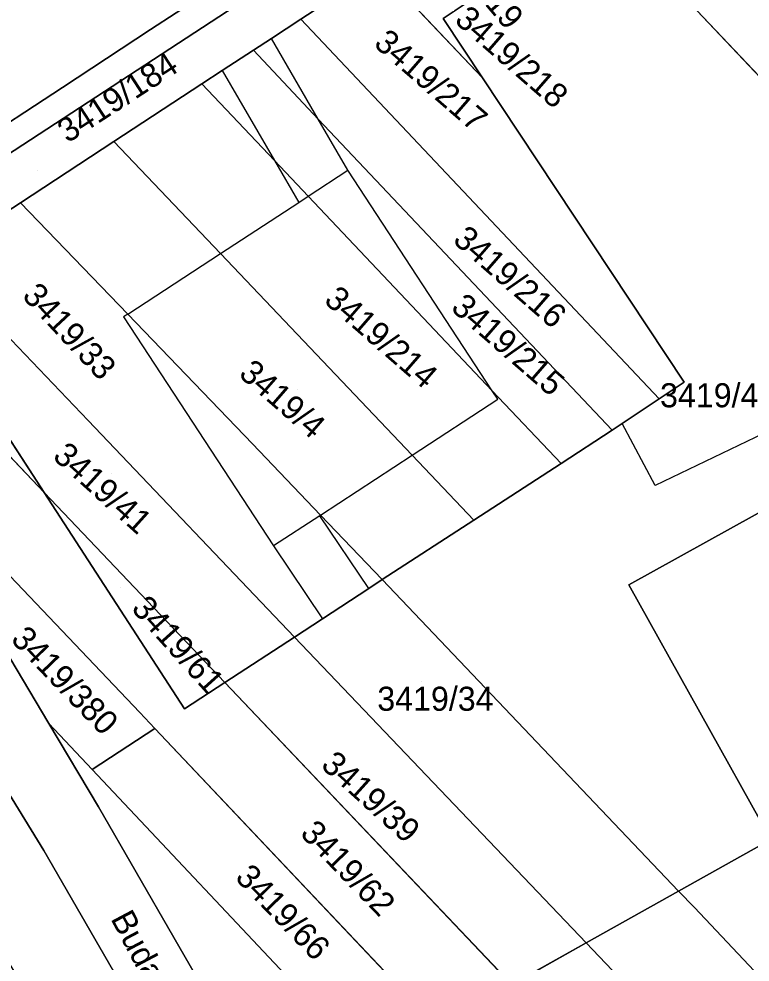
# Model space of a CAD drawing. Extents: x -262715 to -259381, y -1237238 to -1231182.
# Drawn here: x -261931.2 to -261870.4, y -1235850 to -1235771.6 of the extents above; entities that cross this region are included whole.
import ezdxf

# ---------------------------------------------------------------- set-up
doc = ezdxf.new("R2010")
doc.units = 0
for name, color, linetype in [('body_kn', 7, 'Continuous'), ('kladpar_druhypozemkov', 7, 'Continuous'), ('kladpar_hranice', 7, 'Continuous'), ('kladpar_parcelnecisla', 7, 'Continuous'), ('kladpar_plochy', 7, 'Continuous'), ('popisy', 7, 'Continuous'), ('zappar_hrandruhpozemk', 7, 'Continuous')]:
    doc.layers.add(name, color=color, linetype=linetype)

msp = doc.modelspace()

# ---------------------------------------------------------------- linework, layer by layer
at = {"layer": 'body_kn'}
for p, q in [((-261907.77, -1235771.59), (-261907.77, -1235771.59)), ((-261907.77, -1235771.59), (-261907.77, -1235771.59)), ((-261920.27, -1235772.45), (-261920.27, -1235772.45)), ((-261910.2, -1235773.18), (-261910.2, -1235773.18)), ((-261911.71, -1235774.17), (-261911.71, -1235774.17)), ((-261911.71, -1235774.17), (-261911.71, -1235774.17)), ((-261914.3, -1235775.86), (-261914.3, -1235775.86)), ((-261914.3, -1235775.86), (-261914.3, -1235775.86)), ((-261892.66, -1235776.47), (-261892.66, -1235776.47)), ((-261892.66, -1235776.47), (-261892.66, -1235776.47)), ((-261927.59, -1235777.25), (-261927.59, -1235777.25)), ((-261915.99, -1235776.97), (-261915.99, -1235776.97)), ((-261915.99, -1235776.97), (-261915.99, -1235776.97)), ((-261906.31, -1235779.89), (-261906.31, -1235779.89)), ((-261923.31, -1235781.75), (-261923.31, -1235781.75)), ((-261923.31, -1235781.75), (-261923.31, -1235781.75)), ((-261909.96, -1235783.34), (-261909.96, -1235783.34)), ((-261903.84, -1235784.14), (-261903.84, -1235784.14)), ((-261903.84, -1235784.14), (-261903.84, -1235784.14)), ((-261907.15, -1235786.3), (-261907.15, -1235786.3)), ((-261931.08, -1235786.84), (-261931.08, -1235786.84)), ((-261931.08, -1235786.84), (-261931.08, -1235786.84)), ((-261907.94, -1235786.82), (-261907.94, -1235786.82)), ((-261907.94, -1235786.82), (-261907.94, -1235786.82)), ((-261914.44, -1235791.07), (-261914.44, -1235791.07)), ((-261922.5, -1235796.34), (-261922.5, -1235796.34)), ((-261922.15, -1235796.11), (-261922.15, -1235796.11)), ((-261922.15, -1235796.11), (-261922.15, -1235796.11)), ((-261875.9, -1235801.77), (-261875.9, -1235801.77)), ((-261891.84, -1235802.47), (-261891.84, -1235802.47)), ((-261891.38, -1235803.18), (-261891.38, -1235803.18)), ((-261877.97, -1235803.15), (-261877.97, -1235803.15)), ((-261877.97, -1235803.15), (-261877.97, -1235803.15)), ((-261925.44, -1235804.94), (-261925.44, -1235804.94)), ((-261881.87, -1235805.75), (-261881.87, -1235805.75)), ((-261881.87, -1235805.75), (-261881.87, -1235805.75)), ((-261881.05, -1235805.21), (-261881.05, -1235805.21)), ((-261911.78, -1235806.88), (-261911.78, -1235806.88)), ((-261898.5, -1235807.83), (-261898.5, -1235807.83)), ((-261886.13, -1235808.51), (-261886.13, -1235808.51)), ((-261886.13, -1235808.51), (-261886.13, -1235808.51)), ((-261878.29, -1235810.35), (-261878.29, -1235810.35)), ((-261929.11, -1235810.93), (-261929.11, -1235810.93)), ((-261929.11, -1235810.93), (-261929.11, -1235810.93)), ((-261906.19, -1235812.86), (-261906.19, -1235812.86)), ((-261906.19, -1235812.86), (-261906.19, -1235812.86)), ((-261906.12, -1235812.81), (-261906.12, -1235812.81)), ((-261906.12, -1235812.81), (-261906.12, -1235812.81)), ((-261893.38, -1235813.23), (-261893.38, -1235813.23)), ((-261893.38, -1235813.23), (-261893.38, -1235813.23)), ((-261910.04, -1235815.38), (-261910.04, -1235815.38)), ((-261910.04, -1235815.38), (-261910.04, -1235815.38)), ((-261900.99, -1235818.18), (-261900.99, -1235818.18)), ((-261900.99, -1235818.18), (-261900.99, -1235818.18)), ((-261902.11, -1235818.91), (-261902.11, -1235818.91)), ((-261902.11, -1235818.91), (-261902.11, -1235818.91)), ((-261880.48, -1235818.62), (-261880.48, -1235818.62)), ((-261905.96, -1235821.43), (-261905.96, -1235821.43)), ((-261908.28, -1235822.95), (-261908.28, -1235822.95)), ((-261914.08, -1235826.74), (-261914.08, -1235826.74)), ((-261914.08, -1235826.74), (-261914.08, -1235826.74)), ((-261921.16, -1235829.22), (-261921.16, -1235829.22)), ((-261917.43, -1235828.93), (-261917.43, -1235828.93)), ((-261928.71, -1235830.14), (-261928.71, -1235830.14)), ((-261928.71, -1235830.14), (-261928.71, -1235830.14)), ((-261919.91, -1235830.55), (-261919.91, -1235830.55)), ((-261919.91, -1235830.55), (-261919.91, -1235830.55)), ((-261925.12, -1235833.95), (-261925.12, -1235833.95)), ((-261925.12, -1235833.95), (-261925.12, -1235833.95)), ((-261924.58, -1235837.08), (-261924.58, -1235837.08)), ((-261929.13, -1235840.69), (-261929.13, -1235840.69)), ((-261876.35, -1235844.07), (-261876.35, -1235844.07)), ((-261876.35, -1235844.07), (-261876.35, -1235844.07)), ((-261875.04, -1235845.45), (-261875.04, -1235845.45)), ((-261884.04, -1235848.38), (-261884.04, -1235848.38))]:
    msp.add_line(p, q, dxfattribs=at)
at = {"layer": 'kladpar_druhypozemkov'}
for p, q in [((-261896.42, -1235775.78), (-261896.42, -1235775.78)), ((-261929.65, -1235784.17), (-261929.65, -1235784.17)), ((-261890.06, -1235791.84), (-261890.06, -1235791.84)), ((-261900.38, -1235797.16), (-261900.38, -1235797.16)), ((-261891.47, -1235796.77), (-261891.47, -1235796.77)), ((-261925.49, -1235797.63), (-261925.49, -1235797.63)), ((-261908.01, -1235802.34), (-261908.01, -1235802.34)), ((-261872.41, -1235802.27), (-261872.41, -1235802.27)), ((-261923.49, -1235809.38), (-261923.49, -1235809.38)), ((-261922.72, -1235818.8), (-261922.72, -1235818.8)), ((-261897.74, -1235826.68), (-261897.74, -1235826.68)), ((-261925.27, -1235827.31), (-261925.27, -1235827.31)), ((-261900.7, -1235836), (-261900.7, -1235836)), ((-261902.29, -1235841.99), (-261902.29, -1235841.99)), ((-261907.98, -1235846.1), (-261907.98, -1235846.1))]:
    msp.add_line(p, q, dxfattribs=at)
at = {"layer": 'kladpar_hranice'}
for p, q in [((-261839.69, -1235808.02), (-261879.17, -1235766.26)), ((-261879.17, -1235766.26), (-261839.69, -1235808.02)), ((-261907.77, -1235771.59), (-261901.29, -1235767.35)), ((-261901.29, -1235767.35), (-261892.66, -1235776.47)), ((-261892.66, -1235776.47), (-261901.29, -1235767.35)), ((-261877.97, -1235803.15), (-261907.77, -1235771.59)), ((-261907.77, -1235771.59), (-261877.97, -1235803.15)), ((-261923.31, -1235781.75), (-261915.99, -1235776.97)), ((-261931.08, -1235786.84), (-261923.31, -1235781.75)), ((-261938.27, -1235791.54), (-261931.08, -1235786.84)), ((-261929.11, -1235810.93), (-261940.66, -1235793.11)), ((-261929.11, -1235810.93), (-261940.21, -1235799.25)), ((-261881.87, -1235805.75), (-261886.13, -1235808.51)), ((-261928.71, -1235830.14), (-261942.77, -1235806.52)), ((-261886.13, -1235808.51), (-261893.38, -1235813.23)), ((-261929.11, -1235810.93), (-261914.08, -1235826.74)), ((-261914.08, -1235826.74), (-261929.11, -1235810.93)), ((-261893.38, -1235813.23), (-261900.99, -1235818.18)), ((-261900.99, -1235818.18), (-261876.35, -1235844.07)), ((-261876.35, -1235844.07), (-261900.99, -1235818.18)), ((-261914.08, -1235826.74), (-261908.28, -1235822.95)), ((-261908.28, -1235822.95), (-261914.08, -1235826.74)), ((-261884.04, -1235848.38), (-261908.28, -1235822.95)), ((-261908.28, -1235822.95), (-261884.04, -1235848.38)), ((-261914.08, -1235826.74), (-261890.22, -1235851.84)), ((-261890.22, -1235851.84), (-261914.08, -1235826.74)), ((-261925.12, -1235833.95), (-261919.91, -1235830.55)), ((-261919.91, -1235830.55), (-261896.46, -1235855.33)), ((-261876.35, -1235844.07), (-261884.04, -1235848.38)), ((-261884.04, -1235848.38), (-261876.35, -1235844.07)), ((-261890.22, -1235851.84), (-261884.04, -1235848.38)), ((-261884.04, -1235848.38), (-261890.22, -1235851.84))]:
    msp.add_line(p, q, dxfattribs=at)
for points in [[(-262003.07, -1235715.88), (-261995.02, -1235727.16), (-261984.24, -1235742.27), (-261982.65, -1235744.7), (-261981.81, -1235745.97), (-261978.73, -1235750.67), (-261978.42, -1235751.14), (-261977.41, -1235752.68), (-261974.12, -1235757.69), (-261973.14, -1235759.18), (-261972.79, -1235759.72), (-261967.94, -1235767.11), (-261964.38, -1235772.54), (-261961.64, -1235776.72), (-261949.4, -1235795.38), (-261942.77, -1235806.52), (-261928.71, -1235830.14), (-261924.58, -1235837.08), (-261915.18, -1235853.36)], [(-261931.33, -1235851.2), (-261935.73, -1235843.8), (-261960.13, -1235804.5), (-261979.55, -1235774.83), (-261996.35, -1235748.74), (-262013.51, -1235721.8), (-262007.21, -1235718.92), (-262002.02, -1235726.66), (-261988.64, -1235746.76), (-261973.07, -1235770.72), (-261954.28, -1235799.67), (-261929.13, -1235840.69), (-261916.72, -1235862.21), (-261911.45, -1235872.23)], [(-261911.45, -1235872.23), (-261916.72, -1235862.21), (-261929.13, -1235840.69), (-261954.28, -1235799.67), (-261973.07, -1235770.72), (-261988.64, -1235746.76), (-262002.02, -1235726.66), (-262007.21, -1235718.92)], [(-261963.95, -1235754.09), (-261946.67, -1235780.57), (-261942.8, -1235786.46), (-261942.48, -1235786.71), (-261942.15, -1235786.76), (-261941.84, -1235786.72), (-261941.58, -1235786.56), (-261936.77, -1235783.27), (-261935.4, -1235782.37), (-261927.59, -1235777.25), (-261920.27, -1235772.45), (-261915.99, -1235769.64)], [(-261940.21, -1235799.25), (-261941.25, -1235797.68), (-261942.55, -1235795.7), (-261942.94, -1235794.16), (-261942.95, -1235792.66), (-261942.46, -1235790.88), (-261941.77, -1235789.72), (-261940.8, -1235788.62), (-261939.76, -1235787.83), (-261897.55, -1235760.24)], [(-261897.55, -1235760.24), (-261939.76, -1235787.83), (-261940.8, -1235788.62), (-261941.77, -1235789.72), (-261942.46, -1235790.88), (-261942.95, -1235792.66), (-261942.94, -1235794.16), (-261942.55, -1235795.7), (-261941.25, -1235797.68), (-261940.21, -1235799.25)], [(-261915.99, -1235769.64), (-261920.27, -1235772.45), (-261927.59, -1235777.25), (-261935.4, -1235782.37), (-261936.77, -1235783.27), (-261941.49, -1235776.06), (-261949.94, -1235763.13)], [(-261894.9, -1235763.03), (-261898.08, -1235765.2), (-261899.51, -1235766.18), (-261901.29, -1235767.35), (-261907.77, -1235771.59), (-261910.2, -1235773.18), (-261911.71, -1235774.17), (-261914.3, -1235775.86), (-261915.99, -1235776.97), (-261923.31, -1235781.75), (-261931.08, -1235786.84), (-261938.27, -1235791.54), (-261940.66, -1235793.11), (-261929.11, -1235810.93)], [(-261900.99, -1235818.18), (-261893.38, -1235813.23), (-261886.13, -1235808.51), (-261881.87, -1235805.75), (-261881.05, -1235805.21), (-261877.97, -1235803.15), (-261875.9, -1235801.77), (-261892.66, -1235776.47), (-261895.94, -1235771.52), (-261893.59, -1235769.94), (-261890.38, -1235767.8), (-261889.05, -1235766.91), (-261883.73, -1235763.36), (-261879.54, -1235766.5), (-261879.17, -1235766.26)], [(-261893.59, -1235769.94), (-261895.94, -1235771.52), (-261892.66, -1235776.47)], [(-261911.71, -1235774.17), (-261910.2, -1235773.18), (-261907.77, -1235771.59)], [(-261915.99, -1235776.97), (-261914.3, -1235775.86), (-261911.71, -1235774.17)], [(-261881.87, -1235805.75), (-261906.31, -1235779.89), (-261911.71, -1235774.17)], [(-261911.71, -1235774.17), (-261906.31, -1235779.89), (-261881.87, -1235805.75)], [(-261961.64, -1235776.72), (-261961.35, -1235777.03), (-261952.78, -1235786.04), (-261951, -1235787.91), (-261946.38, -1235792.77), (-261940.21, -1235799.25), (-261929.11, -1235810.93)], [(-261892.66, -1235776.47), (-261875.9, -1235801.77), (-261877.97, -1235803.15)], [(-261886.13, -1235808.51), (-261891.84, -1235802.47), (-261907.15, -1235786.3), (-261909.96, -1235783.34), (-261915.99, -1235776.97)], [(-261915.99, -1235776.97), (-261909.96, -1235783.34), (-261907.15, -1235786.3), (-261891.84, -1235802.47), (-261886.13, -1235808.51)], [(-261893.38, -1235813.23), (-261898.5, -1235807.83), (-261914.44, -1235791.07), (-261923.31, -1235781.75)], [(-261923.31, -1235781.75), (-261914.44, -1235791.07), (-261898.5, -1235807.83), (-261893.38, -1235813.23)], [(-261931.08, -1235786.84), (-261922.15, -1235796.11), (-261911.78, -1235806.88), (-261906.12, -1235812.81), (-261900.99, -1235818.18)], [(-261900.99, -1235818.18), (-261906.12, -1235812.81), (-261911.78, -1235806.88), (-261922.15, -1235796.11), (-261931.08, -1235786.84)], [(-261908.28, -1235822.95), (-261925.44, -1235804.94), (-261938.27, -1235791.54)], [(-261938.27, -1235791.54), (-261925.44, -1235804.94), (-261908.28, -1235822.95)], [(-261877.97, -1235803.15), (-261881.05, -1235805.21), (-261881.87, -1235805.75)], [(-261896.46, -1235855.33), (-261919.91, -1235830.55), (-261921.16, -1235829.22), (-261942.77, -1235806.52)], [(-261942.77, -1235806.52), (-261921.16, -1235829.22), (-261919.91, -1235830.55)], [(-261876.35, -1235844.07), (-261868.68, -1235839.78), (-261880.48, -1235818.62), (-261863.59, -1235809.23), (-261858.68, -1235806.63)], [(-261820.19, -1235874.89), (-261858.68, -1235806.63), (-261863.59, -1235809.23), (-261880.48, -1235818.62), (-261868.68, -1235839.78), (-261876.35, -1235844.07)], [(-261929.11, -1235810.93), (-261917.43, -1235828.93), (-261914.08, -1235826.74)], [(-261914.08, -1235826.74), (-261917.43, -1235828.93), (-261929.11, -1235810.93)], [(-261900.99, -1235818.18), (-261902.11, -1235818.91), (-261905.96, -1235821.43), (-261908.28, -1235822.95)], [(-261908.28, -1235822.95), (-261905.96, -1235821.43), (-261902.11, -1235818.91), (-261900.99, -1235818.18)], [(-261915.18, -1235853.36), (-261924.58, -1235837.08), (-261928.71, -1235830.14)], [(-261928.71, -1235830.14), (-261925.12, -1235833.95), (-261906.84, -1235853.37), (-261900.15, -1235860.4)], [(-261919.91, -1235830.55), (-261925.12, -1235833.95), (-261928.71, -1235830.14)], [(-261900.15, -1235860.4), (-261906.84, -1235853.37), (-261925.12, -1235833.95)], [(-261863.29, -1235857.92), (-261875.04, -1235845.45), (-261876.35, -1235844.07)], [(-261876.35, -1235844.07), (-261875.04, -1235845.45), (-261863.29, -1235857.92)], [(-261870.89, -1235862.18), (-261873.73, -1235859.2), (-261884.04, -1235848.38)], [(-261884.04, -1235848.38), (-261873.73, -1235859.2), (-261870.89, -1235862.18)]]:
    msp.add_lwpolyline(points, dxfattribs=at)
at = {"layer": 'kladpar_plochy'}
for points in [[(-261916.72, -1235862.21), (-261929.13, -1235840.69), (-261954.28, -1235799.67), (-261973.07, -1235770.72), (-261988.64, -1235746.76), (-262002.02, -1235726.66), (-262007.21, -1235718.92), (-262019.79, -1235696.69)], [(-262003.07, -1235715.88), (-261995.02, -1235727.16), (-261984.24, -1235742.27), (-261982.65, -1235744.7), (-261981.81, -1235745.97), (-261978.73, -1235750.67), (-261978.42, -1235751.14), (-261977.41, -1235752.68), (-261974.12, -1235757.69), (-261973.14, -1235759.18), (-261972.79, -1235759.72), (-261967.94, -1235767.11), (-261964.38, -1235772.54), (-261961.64, -1235776.72), (-261949.4, -1235795.38), (-261942.77, -1235806.52), (-261928.71, -1235830.14), (-261924.58, -1235837.08), (-261915.18, -1235853.36)], [(-261897.55, -1235760.24), (-261939.76, -1235787.83), (-261940.8, -1235788.62), (-261941.77, -1235789.72), (-261942.46, -1235790.88), (-261942.95, -1235792.66), (-261942.94, -1235794.16), (-261942.55, -1235795.7), (-261941.25, -1235797.68), (-261940.21, -1235799.25), (-261946.38, -1235792.77), (-261945.97, -1235787.22), (-261967.95, -1235753.66)], [(-261963.95, -1235754.09), (-261946.67, -1235780.57), (-261942.8, -1235786.46), (-261942.48, -1235786.71), (-261942.15, -1235786.76), (-261941.84, -1235786.72), (-261941.58, -1235786.56), (-261936.77, -1235783.27), (-261935.4, -1235782.37), (-261927.59, -1235777.25), (-261920.27, -1235772.45), (-261915.99, -1235769.64)], [(-261915.99, -1235769.64), (-261920.27, -1235772.45), (-261927.59, -1235777.25), (-261935.4, -1235782.37), (-261936.77, -1235783.27), (-261941.49, -1235776.06), (-261949.94, -1235763.13)], [(-261863.59, -1235809.23), (-261880.48, -1235818.62), (-261868.68, -1235839.78), (-261876.35, -1235844.07), (-261900.99, -1235818.18), (-261893.38, -1235813.23), (-261886.13, -1235808.51), (-261881.87, -1235805.75), (-261881.05, -1235805.21), (-261877.97, -1235803.15), (-261875.9, -1235801.77), (-261892.66, -1235776.47), (-261895.94, -1235771.52), (-261893.59, -1235769.94), (-261890.38, -1235767.8), (-261889.05, -1235766.91), (-261883.73, -1235763.36), (-261879.54, -1235766.5), (-261879.17, -1235766.26), (-261839.69, -1235808.02)]]:
    msp.add_lwpolyline(points, dxfattribs=at)
for points in [[(-261931.33, -1235851.2), (-261935.73, -1235843.8), (-261960.13, -1235804.5), (-261979.55, -1235774.83), (-261996.35, -1235748.74), (-262013.51, -1235721.8), (-262007.21, -1235718.92), (-262002.02, -1235726.66), (-261988.64, -1235746.76), (-261973.07, -1235770.72), (-261954.28, -1235799.67), (-261929.13, -1235840.69), (-261916.72, -1235862.21), (-261911.45, -1235872.23)], [(-261929.11, -1235810.93), (-261940.21, -1235799.25), (-261941.25, -1235797.68), (-261942.55, -1235795.7), (-261942.94, -1235794.16), (-261942.95, -1235792.66), (-261942.46, -1235790.88), (-261941.77, -1235789.72), (-261940.8, -1235788.62), (-261939.76, -1235787.83), (-261897.55, -1235760.24), (-261894.9, -1235763.03), (-261898.08, -1235765.2), (-261899.51, -1235766.18), (-261901.29, -1235767.35), (-261907.77, -1235771.59), (-261910.2, -1235773.18), (-261911.71, -1235774.17), (-261914.3, -1235775.86), (-261915.99, -1235776.97), (-261923.31, -1235781.75), (-261931.08, -1235786.84), (-261938.27, -1235791.54), (-261940.66, -1235793.11)], [(-261879.17, -1235766.26), (-261871.84, -1235761.41), (-261831.85, -1235803.58), (-261839.69, -1235808.02)], [(-261898.08, -1235765.2), (-261893.59, -1235769.94), (-261895.94, -1235771.52), (-261892.66, -1235776.47), (-261901.29, -1235767.35), (-261899.51, -1235766.18)], [(-261901.29, -1235767.35), (-261892.66, -1235776.47), (-261875.9, -1235801.77), (-261877.97, -1235803.15), (-261907.77, -1235771.59)], [(-261907.77, -1235771.59), (-261877.97, -1235803.15), (-261881.05, -1235805.21), (-261881.87, -1235805.75), (-261906.31, -1235779.89), (-261911.71, -1235774.17), (-261910.2, -1235773.18)], [(-261911.71, -1235774.17), (-261906.31, -1235779.89), (-261881.87, -1235805.75), (-261886.13, -1235808.51), (-261891.84, -1235802.47), (-261907.15, -1235786.3), (-261909.96, -1235783.34), (-261915.99, -1235776.97), (-261914.3, -1235775.86)], [(-261961.64, -1235776.72), (-261961.35, -1235777.03), (-261952.78, -1235786.04), (-261951, -1235787.91), (-261946.38, -1235792.77), (-261940.21, -1235799.25), (-261929.11, -1235810.93), (-261917.43, -1235828.93), (-261914.08, -1235826.74), (-261890.22, -1235851.84), (-261896.46, -1235855.33), (-261919.91, -1235830.55), (-261921.16, -1235829.22), (-261942.77, -1235806.52), (-261949.4, -1235795.38)], [(-261915.99, -1235776.97), (-261909.96, -1235783.34), (-261907.15, -1235786.3), (-261891.84, -1235802.47), (-261886.13, -1235808.51), (-261893.38, -1235813.23), (-261898.5, -1235807.83), (-261914.44, -1235791.07), (-261923.31, -1235781.75)], [(-261923.31, -1235781.75), (-261914.44, -1235791.07), (-261898.5, -1235807.83), (-261893.38, -1235813.23), (-261900.99, -1235818.18), (-261906.12, -1235812.81), (-261911.78, -1235806.88), (-261922.15, -1235796.11), (-261931.08, -1235786.84)], [(-261931.08, -1235786.84), (-261922.15, -1235796.11), (-261911.78, -1235806.88), (-261906.12, -1235812.81), (-261900.99, -1235818.18), (-261902.11, -1235818.91), (-261905.96, -1235821.43), (-261908.28, -1235822.95), (-261925.44, -1235804.94), (-261938.27, -1235791.54)], [(-261940.66, -1235793.11), (-261938.27, -1235791.54), (-261925.44, -1235804.94), (-261908.28, -1235822.95), (-261914.08, -1235826.74), (-261929.11, -1235810.93)], [(-261919.91, -1235830.55), (-261925.12, -1235833.95), (-261928.71, -1235830.14), (-261942.77, -1235806.52), (-261921.16, -1235829.22)], [(-261858.68, -1235806.63), (-261820.19, -1235874.89), (-261820.26, -1235875.04), (-261821.27, -1235877.01), (-261825.31, -1235884.8), (-261825.92, -1235885.96), (-261833.1, -1235889.97), (-261842.36, -1235873.46), (-261843.33, -1235871.68), (-261844.93, -1235868.9), (-261845.54, -1235869.25), (-261847.26, -1235866.27), (-261846.66, -1235865.92), (-261853.76, -1235853.62), (-261854.21, -1235852.84), (-261863.29, -1235857.92), (-261875.04, -1235845.45), (-261876.35, -1235844.07), (-261868.68, -1235839.78), (-261880.48, -1235818.62), (-261863.59, -1235809.23)], [(-261914.08, -1235826.74), (-261917.43, -1235828.93), (-261929.11, -1235810.93)], [(-261900.99, -1235818.18), (-261876.35, -1235844.07), (-261884.04, -1235848.38), (-261908.28, -1235822.95), (-261905.96, -1235821.43), (-261902.11, -1235818.91)], [(-261914.08, -1235826.74), (-261908.28, -1235822.95), (-261884.04, -1235848.38), (-261890.22, -1235851.84)], [(-261915.18, -1235853.36), (-261924.58, -1235837.08), (-261928.71, -1235830.14), (-261925.12, -1235833.95), (-261906.84, -1235853.37), (-261900.15, -1235860.4), (-261892.37, -1235874.21), (-261888.9, -1235872.27), (-261888.22, -1235872.98), (-261893.6, -1235876)], [(-261919.91, -1235830.55), (-261896.46, -1235855.33), (-261901.44, -1235858.12), (-261900.15, -1235860.4), (-261906.84, -1235853.37), (-261925.12, -1235833.95)], [(-261876.35, -1235844.07), (-261875.04, -1235845.45), (-261863.29, -1235857.92), (-261870.89, -1235862.18), (-261873.73, -1235859.2), (-261884.04, -1235848.38)], [(-261890.22, -1235851.84), (-261884.04, -1235848.38), (-261873.73, -1235859.2), (-261870.89, -1235862.18), (-261877.06, -1235865.63)]]:
    msp.add_lwpolyline(points, close=True, dxfattribs=at)
at = {"layer": 'zappar_hrandruhpozemk'}
for p, q in [((-261922.15, -1235796.11), (-261922.5, -1235796.34)), ((-261922.5, -1235796.34), (-261910.04, -1235815.38)), ((-261865.29, -1235804.1), (-261878.29, -1235810.35)), ((-261878.29, -1235810.35), (-261881.05, -1235805.21)), ((-261906.19, -1235812.86), (-261910.04, -1235815.38)), ((-261906.12, -1235812.81), (-261906.19, -1235812.86)), ((-261902.11, -1235818.91), (-261906.19, -1235812.86)), ((-261910.04, -1235815.38), (-261905.96, -1235821.43))]:
    msp.add_line(p, q, dxfattribs=at)
for points in [[(-261903.84, -1235784.14), (-261906.31, -1235779.89), (-261910.2, -1235773.18)], [(-261914.3, -1235775.86), (-261909.96, -1235783.34), (-261907.94, -1235786.82)], [(-261907.94, -1235786.82), (-261907.15, -1235786.3), (-261903.84, -1235784.14)], [(-261891.38, -1235803.18), (-261891.84, -1235802.47), (-261903.84, -1235784.14)], [(-261922.15, -1235796.11), (-261914.44, -1235791.07), (-261907.94, -1235786.82)], [(-261906.12, -1235812.81), (-261898.5, -1235807.83), (-261891.38, -1235803.18)]]:
    msp.add_lwpolyline(points, dxfattribs=at)

# ---------------------------------------------------------------- texts
at = {"layer": 'kladpar_parcelnecisla'}
for s, rotation, p in [('3419/219', 310, (-261897.791, -1235764.048)), ('3419/218', 319, (-261895.073, -1235771.797)), ('3419/217', 319, (-261901.789, -1235773.753)), ('3419/184', 33, (-261927.149, -1235781.93)), ('3419/216', 319, (-261895.215, -1235790.082)), ('3419/33', 313, (-261931.012, -1235794.657)), ('3419/214', 319, (-261905.925, -1235795.092)), ('3419/215', 319, (-261895.377, -1235795.716)), ('3419/4', 319, (-261913.015, -1235801.214)), ('3419/41', 318, (-261928.483, -1235808.055)), ('3419/61', 312, (-261921.932, -1235820.635)), ('3419/380', 314, (-261931.957, -1235823.221)), ('3419/39', 318, (-261906.184, -1235833.732)), ('3419/62', 314, (-261907.899, -1235839.361)), ('3419/66', 314, (-261913.308, -1235843.023))]:
    msp.add_text(s, height=2, rotation=rotation, dxfattribs=at).set_placement(p)
for s, p in [('3419/40', (-261877.895, -1235803.85)), ('3419/34', (-261901.406, -1235829.08))]:
    msp.add_text(s, height=2, dxfattribs=at).set_placement(p)
at = {"layer": 'popisy'}
msp.add_text('Budapeštianska', height=2, rotation=298, dxfattribs=at).set_placement((-261923.614, -1235846.359))

doc.saveas('drawing.dxf')
